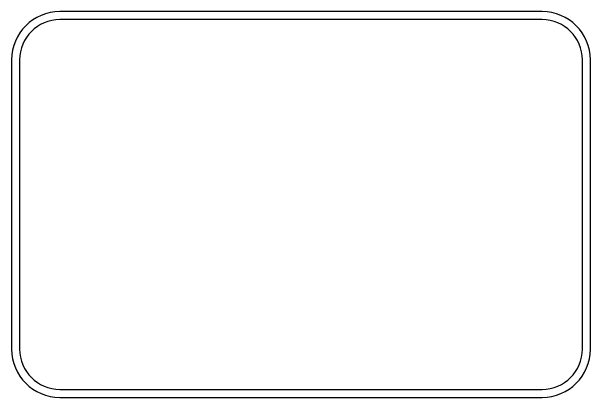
# Model space of a CAD drawing. Extents: x 1806251 to 1809821, y 414895 to 422886.
# Drawn here: x 1806324.2 to 1806471.1, y 417361.9 to 417459.8 of the extents above; entities that cross this region are included whole.
import ezdxf

# ---------------------------------------------------------------- set-up
doc = ezdxf.new("R2010")
doc.units = 0
doc.layers.add('GSOUTLINE', color=7, linetype='Continuous')

msp = doc.modelspace()

# ---------------------------------------------------------------- linework, layer by layer
at = {"layer": 'GSOUTLINE'}
for p, q in [((1806458.83, 417459.84), (1806336.41, 417459.84)), ((1806458.83, 417457.79), (1806336.41, 417457.79)), ((1806324.17, 417447.59), (1806324.17, 417374.14)), ((1806326.21, 417447.59), (1806326.21, 417374.14)), ((1806469.03, 417374.14), (1806469.03, 417447.59)), ((1806471.07, 417374.14), (1806471.07, 417447.59)), ((1806336.41, 417363.94), (1806458.83, 417363.94)), ((1806336.41, 417361.9), (1806458.83, 417361.9))]:
    msp.add_line(p, q, dxfattribs=at)
for centre, radius, start, end in [((1806336.41, 417447.59), 12.24, 90, 180), ((1806458.83, 417447.59), 12.24, 0, 90), ((1806336.41, 417447.59), 10.2, 90, 180), ((1806458.83, 417447.59), 10.2, 0, 90), ((1806336.41, 417374.14), 12.24, 180, 270), ((1806336.41, 417374.14), 10.2, 180, 270), ((1806458.83, 417374.14), 12.24, 270, 0), ((1806458.83, 417374.14), 10.2, 270, 0)]:
    msp.add_arc(centre, radius, start, end, dxfattribs=at)

doc.saveas('drawing.dxf')
